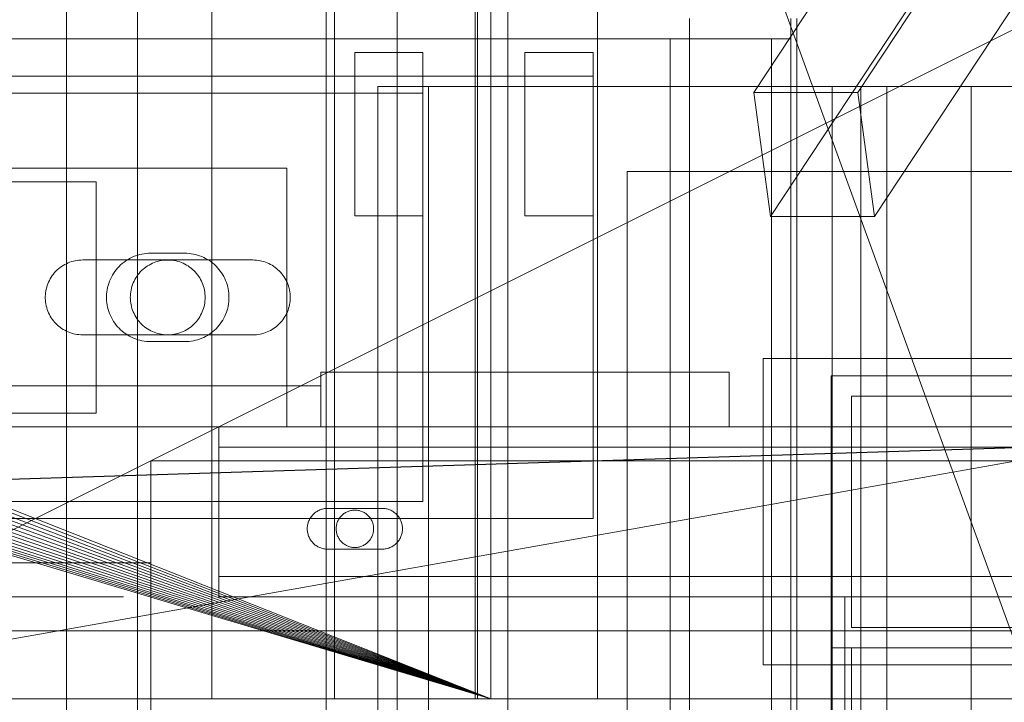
# Model space of a CAD drawing. Header units: millimetres. Extents: x -4738 to 65662, y -68080 to 6847.
# Tile 649 of 656: x 24281 to 24426, y -17791 to -17690. Entities that reach past the tile are written whole.
import ezdxf

# ---------------------------------------------------------------- set-up
doc = ezdxf.new("R2010")
doc.units = ezdxf.units.MM
for name, color, linetype, lineweight in [('COTAS_P', 1, 'Continuous', 0), ('superior_briquetadora', 7, 'Continuous', 0), ('superior_C02', 7, 'Continuous', 0), ('superior_C05', 7, 'Continuous', 0)]:
    doc.layers.add(name, color=color, linetype=linetype, lineweight=lineweight)
doc.dimstyles.new('R19_100', dxfattribs={"dimtxt": 250, "dimasz": 150, "dimexe": 150, "dimexo": 80, "dimgap": 100, "dimtad": 1, "dimtih": 1, "dimtoh": 1, "dimdsep": 46, "dimcen": 0.09, "dimadec": 0, "dimazin": 0, "dimtfac": 1, "dimtdec": 4, "dimtofl": 0, "dimtmove": 0, "dimatfit": 3, "dimfxl": 1, "dimtolj": 1, "dimtzin": 0, "dimarcsym": 0})

# ---------------------------------------------------------------- blocks, each defined once
blk = doc.blocks.new('DIM_R31_33')
at = {"layer": 'COTAS_P'}
for p, q in [((24250.07, -17080), (24400.07, -17035)), ((26750.07, -17080), (26600.07, -17035)), ((24250.07, -17980), (24250.07, -17080)), ((24250.07, -17080), (26750.07, -17080)), ((24250.07, -17080), (24400.07, -17125)), ((26750.07, -17080), (26600.07, -17125)), ((26750.07, -17980), (26750.07, -17080))]:
    blk.add_line(p, q, dxfattribs=at)
blk.add_text('2500 P', height=250, dxfattribs=at).set_placement((25500.07, -16980))

msp = doc.modelspace()

# ---------------------------------------------------------------- linework, layer by layer
at = {"layer": 'superior_briquetadora'}
for p, q in [((24352.567, -17250), (24352.567, -17800)), ((24309.067, -17790), (24309.067, -17548)), ((24327.067, -17790), (24327.067, -17548)), ((24347.729, -17790), (24347.729, -17548)), ((24348.067, -17548), (24348.067, -17790)), ((24365.729, -17790), (24365.729, -17548)), ((25470.067, -17570), (24230.067, -17790)), ((24230.067, -17790), (24670.067, -17570)), ((24350.067, -17790), (24350.067, -17570)), ((24350.067, -17570), (24430.067, -17790)), ((24072.067, -17680), (24350.067, -17790)), ((24350.067, -17790), (24071.962, -17682.156)), ((24350.067, -17790), (24071.645, -17684.292)), ((24350.067, -17790), (24071.12, -17686.386)), ((24350.067, -17790), (24070.393, -17688.419)), ((24350.067, -17790), (24069.47, -17690.371)), ((24350.067, -17790), (24068.36, -17692.223)), ((24350.067, -17790), (24067.074, -17693.957)), ((24065.624, -17695.556), (24350.067, -17790)), ((24064.024, -17697.006), (24350.067, -17790)), ((24062.29, -17698.292), (24350.067, -17790)), ((24060.438, -17699.402), (24350.067, -17790)), ((24056.454, -17701.053), (24350.067, -17790)), ((24058.487, -17700.325), (24350.067, -17790)), ((24054.359, -17701.577), (24350.067, -17790)), ((24350.067, -17790), (23870.067, -17790)), ((25830.067, -17790), (23870.067, -17790)), ((23954.067, -17790), (25456.734, -17790)), ((24350.067, -17790), (24150.067, -17790)), ((24230.067, -17790), (24670.067, -17790)), ((24230.067, -17790), (25470.067, -17790)), ((24350.067, -17790), (24230.067, -17790)), ((24230.067, -17790), (25456.734, -17790)), ((24309.959, -17790), (24309.067, -17790)), ((24312.456, -17790), (24309.959, -17790)), ((24316.065, -17790), (24312.456, -17790)), ((24320.07, -17790), (24316.065, -17790)), ((24323.679, -17790), (24320.07, -17790)), ((24326.176, -17790), (24323.679, -17790)), ((24327.067, -17790), (24326.176, -17790)), ((24348.621, -17790), (24347.729, -17790)), ((24349.804, -17790), (24348.067, -17790)), ((24351.118, -17790), (24348.621, -17790)), ((24354.955, -17790), (24349.804, -17790)), ((24350.067, -17790), (24629.579, -17790)), ((24628.488, -17790), (24350.067, -17790)), ((24350.067, -17790), (24670.067, -17790)), ((24634.558, -17790), (24350.067, -17790)), ((24430.067, -17790), (24350.067, -17790)), ((24632.629, -17790), (24350.067, -17790)), ((24630.964, -17790), (24350.067, -17790)), ((24354.727, -17790), (24351.118, -17790)), ((24358.732, -17790), (24354.727, -17790)), ((24363.345, -17790), (24354.955, -17790)), ((24362.341, -17790), (24358.732, -17790)), ((24364.838, -17790), (24362.341, -17790)), ((24374.689, -17790), (24363.345, -17790)), ((24365.729, -17790), (24364.838, -17790)), ((24388.599, -17790), (24374.689, -17790)), ((24404.602, -17790), (24388.599, -17790)), ((24422.154, -17790), (24404.602, -17790)), ((24440.656, -17790), (24422.154, -17790))]:
    msp.add_line(p, q, dxfattribs=at)
at = {"layer": 'superior_C02'}
for p, q in [((24287.683, -17550), (24287.683, -18450)), ((24298.114, -18450), (24298.114, -17550)), ((24325.865, -18450), (24325.865, -17550)), ((24336.296, -17550), (24336.296, -18450)), ((24481.114, -17560.886), (24388.718, -17700.886)), ((24403.991, -17700.886), (24496.387, -17560.886)), ((24483.568, -17579.114), (24391.172, -17719.114)), ((24498.841, -17579.114), (24406.445, -17719.114)), ((24379.243, -17693), (24379.243, -17690)), ((24394.146, -18310), (24394.146, -17690)), ((24394.146, -17690), (24394.146, -17693)), ((24395.04, -17690), (24395.04, -18310)), ((23959.241, -17693), (24379.243, -17693)), ((24394.146, -17693), (23974.144, -17693)), ((24379.243, -17693), (24376.38, -17693)), ((24376.38, -17693), (24376.38, -18307)), ((24391.282, -17693), (24376.38, -17693)), ((24394.146, -17693), (24379.243, -17693)), ((24379.243, -18307), (24379.243, -17693)), ((24391.282, -18307), (24391.282, -17693)), ((24391.282, -17693), (24394.146, -17693)), ((24394.146, -17693), (24394.146, -18307)), ((24868.001, -17700), (24333.453, -17700)), ((24333.453, -17700), (24333.453, -18300)), ((24340.905, -17700), (24333.453, -17700)), ((24340.905, -18300), (24340.905, -17700)), ((24340.905, -17700), (24875.452, -17700)), ((24408.249, -17700), (24400.218, -17700)), ((24400.218, -17700), (24404.443, -17700)), ((24400.218, -17700), (24400.218, -18300)), ((24404.443, -17700), (24420.637, -17700)), ((24404.443, -17700), (24404.443, -18300)), ((24427.989, -17700), (24408.249, -17700)), ((24408.249, -17700), (24408.249, -18300)), ((24420.637, -17700), (24447.696, -17700)), ((24420.637, -17700), (24420.637, -18300)), ((24403.991, -17700.886), (24388.718, -17700.886)), ((24388.718, -17700.886), (24391.172, -17719.114)), ((24406.445, -17719.114), (24403.991, -17700.886)), ((24391.172, -17719.114), (24406.445, -17719.114)), ((15575.415, -17750), (24634.01, -17750)), ((24635.508, -17750), (15576.913, -17750)), ((23830.921, -17771.702), (24524.933, -17750)), ((24526.711, -17750), (23832.7, -17771.702))]:
    msp.add_line(p, q, dxfattribs=at)
at = {"layer": 'superior_C05'}
for p, q in [((24330.067, -17719), (24330.067, -17695)), ((24330.067, -17695), (24340.067, -17695)), ((24340.067, -17719), (24340.067, -17695)), ((24355.067, -17719), (24355.067, -17695)), ((24355.067, -17695), (24365.067, -17695)), ((24365.067, -17719), (24365.067, -17695)), ((24135.067, -17698.5), (24365.067, -17698.5)), ((24365.067, -17763.5), (24365.067, -17698.5)), ((24160.067, -17701), (24340.067, -17701)), ((24340.067, -17761), (24340.067, -17701)), ((24340.067, -17701.017), (24340.067, -17701.002)), ((24340.067, -17701.047), (24340.067, -17701.017)), ((24340.067, -17701.091), (24340.067, -17701.047)), ((24340.067, -17701.15), (24340.067, -17701.091)), ((24340.067, -17701.224), (24340.067, -17701.15)), ((24340.067, -17701.312), (24340.067, -17701.224)), ((24340.067, -17701.415), (24340.067, -17701.312)), ((24340.067, -17701.531), (24340.067, -17701.415)), ((24340.067, -17701.661), (24340.067, -17701.531)), ((24340.067, -17701.804), (24340.067, -17701.661)), ((24340.067, -17701.96), (24340.067, -17701.804)), ((24340.067, -17702.128), (24340.067, -17701.96)), ((24340.067, -17702.309), (24340.067, -17702.128)), ((24340.067, -17702.501), (24340.067, -17702.309)), ((24340.067, -17702.705), (24340.067, -17702.501)), ((24340.067, -17702.919), (24340.067, -17702.705)), ((24355.067, -17701.914), (24355.067, -17701.902)), ((24355.067, -17701.914), (24355.067, -17701.94)), ((24355.067, -17701.94), (24355.067, -17701.977)), ((24355.067, -17701.977), (24355.067, -17702.028)), ((24355.067, -17702.091), (24355.067, -17702.028)), ((24355.067, -17702.166), (24355.067, -17702.091)), ((24355.067, -17702.253), (24355.067, -17702.166)), ((24355.067, -17702.351), (24355.067, -17702.253)), ((24355.067, -17702.462), (24355.067, -17702.351)), ((24355.067, -17702.583), (24355.067, -17702.462)), ((24355.067, -17702.716), (24355.067, -17702.583)), ((24355.067, -17702.859), (24355.067, -17702.716)), ((24355.067, -17703.013), (24355.067, -17702.859)), ((24365.067, -17701.914), (24365.067, -17701.902)), ((24365.067, -17701.94), (24365.067, -17701.914)), ((24365.067, -17701.977), (24365.067, -17701.94)), ((24365.067, -17702.028), (24365.067, -17701.977)), ((24365.067, -17702.091), (24365.067, -17702.028)), ((24365.067, -17702.166), (24365.067, -17702.091)), ((24365.067, -17702.253), (24365.067, -17702.166)), ((24365.067, -17702.351), (24365.067, -17702.253)), ((24365.067, -17702.462), (24365.067, -17702.351)), ((24365.067, -17702.583), (24365.067, -17702.462)), ((24365.067, -17702.716), (24365.067, -17702.583)), ((24365.067, -17702.859), (24365.067, -17702.716)), ((24365.067, -17703.013), (24365.067, -17702.859)), ((24340.067, -17703.143), (24340.067, -17702.919)), ((24340.067, -17703.377), (24340.067, -17703.143)), ((24340.067, -17703.62), (24340.067, -17703.377)), ((24340.067, -17703.871), (24340.067, -17703.62)), ((24340.067, -17704.13), (24340.067, -17703.871)), ((24340.067, -17704.397), (24340.067, -17704.13)), ((24355.067, -17703.176), (24355.067, -17703.013)), ((24355.067, -17703.349), (24355.067, -17703.176)), ((24355.067, -17703.531), (24355.067, -17703.349)), ((24355.067, -17703.722), (24355.067, -17703.531)), ((24355.067, -17703.921), (24355.067, -17703.722)), ((24355.067, -17704.127), (24355.067, -17703.921)), ((24355.067, -17704.341), (24355.067, -17704.127)), ((24355.067, -17704.561), (24355.067, -17704.341)), ((24365.067, -17703.176), (24365.067, -17703.013)), ((24365.067, -17703.349), (24365.067, -17703.176)), ((24365.067, -17703.531), (24365.067, -17703.349)), ((24365.067, -17703.722), (24365.067, -17703.531)), ((24365.067, -17703.921), (24365.067, -17703.722)), ((24365.067, -17704.127), (24365.067, -17703.921)), ((24365.067, -17704.341), (24365.067, -17704.127)), ((24365.067, -17704.561), (24365.067, -17704.341)), ((24340.067, -17704.669), (24340.067, -17704.397)), ((24340.067, -17704.948), (24340.067, -17704.669)), ((24340.067, -17705.231), (24340.067, -17704.948)), ((24340.067, -17705.519), (24340.067, -17705.231)), ((24340.067, -17705.811), (24340.067, -17705.519)), ((24355.067, -17704.787), (24355.067, -17704.561)), ((24355.067, -17705.019), (24355.067, -17704.787)), ((24355.067, -17705.256), (24355.067, -17705.019)), ((24355.067, -17705.497), (24355.067, -17705.256)), ((24355.067, -17705.742), (24355.067, -17705.497)), ((24355.067, -17705.989), (24355.067, -17705.742)), ((24365.067, -17704.787), (24365.067, -17704.561)), ((24365.067, -17705.019), (24365.067, -17704.787)), ((24365.067, -17705.256), (24365.067, -17705.019)), ((24365.067, -17705.497), (24365.067, -17705.256)), ((24365.067, -17705.742), (24365.067, -17705.497)), ((24365.067, -17705.989), (24365.067, -17705.742)), ((24340.067, -17706.106), (24340.067, -17705.811)), ((24340.067, -17706.403), (24340.067, -17706.106)), ((24340.067, -17706.701), (24340.067, -17706.403)), ((24340.067, -17707), (24340.067, -17706.701)), ((24340.067, -17707), (24340.067, -17707.299)), ((24355.067, -17706.24), (24355.067, -17705.989)), ((24355.067, -17706.492), (24355.067, -17706.24)), ((24355.067, -17706.746), (24355.067, -17706.492)), ((24355.067, -17707), (24355.067, -17706.746)), ((24355.067, -17707.254), (24355.067, -17707)), ((24355.067, -17707.508), (24355.067, -17707.254)), ((24365.067, -17706.24), (24365.067, -17705.989)), ((24365.067, -17706.492), (24365.067, -17706.24)), ((24365.067, -17706.746), (24365.067, -17706.492)), ((24365.067, -17707), (24365.067, -17706.746)), ((24365.067, -17707), (24365.067, -17707.254)), ((24365.067, -17707.254), (24365.067, -17707.508)), ((24340.067, -17707.299), (24340.067, -17707.597)), ((24340.067, -17707.597), (24340.067, -17707.894)), ((24340.067, -17707.894), (24340.067, -17708.189)), ((24340.067, -17708.189), (24340.067, -17708.481)), ((24340.067, -17708.481), (24340.067, -17708.769)), ((24355.067, -17707.76), (24355.067, -17707.508)), ((24355.067, -17708.011), (24355.067, -17707.76)), ((24355.067, -17708.258), (24355.067, -17708.011)), ((24355.067, -17708.503), (24355.067, -17708.258)), ((24355.067, -17708.744), (24355.067, -17708.503)), ((24365.067, -17707.508), (24365.067, -17707.76)), ((24365.067, -17707.76), (24365.067, -17708.011)), ((24365.067, -17708.011), (24365.067, -17708.258)), ((24365.067, -17708.258), (24365.067, -17708.503)), ((24365.067, -17708.503), (24365.067, -17708.744)), ((24340.067, -17708.769), (24340.067, -17709.052)), ((24340.067, -17709.052), (24340.067, -17709.331)), ((24340.067, -17709.331), (24340.067, -17709.603)), ((24340.067, -17709.603), (24340.067, -17709.87)), ((24340.067, -17709.87), (24340.067, -17710.129)), ((24340.067, -17710.129), (24340.067, -17710.38)), ((24355.067, -17708.981), (24355.067, -17708.744)), ((24355.067, -17709.213), (24355.067, -17708.981)), ((24355.067, -17709.439), (24355.067, -17709.213)), ((24355.067, -17709.659), (24355.067, -17709.439)), ((24355.067, -17709.873), (24355.067, -17709.659)), ((24355.067, -17710.079), (24355.067, -17709.873)), ((24355.067, -17710.278), (24355.067, -17710.079)), ((24365.067, -17708.744), (24365.067, -17708.981)), ((24365.067, -17708.981), (24365.067, -17709.213)), ((24365.067, -17709.213), (24365.067, -17709.439)), ((24365.067, -17709.439), (24365.067, -17709.659)), ((24365.067, -17709.659), (24365.067, -17709.873)), ((24365.067, -17709.873), (24365.067, -17710.079)), ((24365.067, -17710.079), (24365.067, -17710.278)), ((24340.067, -17710.38), (24340.067, -17710.623)), ((24340.067, -17710.623), (24340.067, -17710.857)), ((24340.067, -17710.857), (24340.067, -17711.081)), ((24340.067, -17711.081), (24340.067, -17711.295)), ((24340.067, -17711.295), (24340.067, -17711.499)), ((24340.067, -17711.499), (24340.067, -17711.691)), ((24355.067, -17710.469), (24355.067, -17710.278)), ((24355.067, -17710.651), (24355.067, -17710.469)), ((24355.067, -17710.824), (24355.067, -17710.651)), ((24355.067, -17710.987), (24355.067, -17710.824)), ((24355.067, -17711.141), (24355.067, -17710.987)), ((24355.067, -17711.284), (24355.067, -17711.141)), ((24355.067, -17711.417), (24355.067, -17711.284)), ((24355.067, -17711.538), (24355.067, -17711.417)), ((24355.067, -17711.538), (24355.067, -17711.649)), ((24365.067, -17710.278), (24365.067, -17710.469)), ((24365.067, -17710.469), (24365.067, -17710.651)), ((24365.067, -17710.651), (24365.067, -17710.824)), ((24365.067, -17710.824), (24365.067, -17710.987)), ((24365.067, -17710.987), (24365.067, -17711.141)), ((24365.067, -17711.141), (24365.067, -17711.284)), ((24365.067, -17711.284), (24365.067, -17711.417)), ((24365.067, -17711.417), (24365.067, -17711.538)), ((24365.067, -17711.538), (24365.067, -17711.649)), ((24180.067, -17712), (24320.067, -17712)), ((24320.067, -17750), (24320.067, -17712)), ((24340.067, -17711.691), (24340.067, -17711.872)), ((24340.067, -17711.872), (24340.067, -17712.04)), ((24340.067, -17712.04), (24340.067, -17712.196)), ((24340.067, -17712.196), (24340.067, -17712.339)), ((24340.067, -17712.339), (24340.067, -17712.469)), ((24340.067, -17712.469), (24340.067, -17712.585)), ((24340.067, -17712.585), (24340.067, -17712.688)), ((24340.067, -17712.688), (24340.067, -17712.776)), ((24340.067, -17712.776), (24340.067, -17712.85)), ((24340.067, -17712.85), (24340.067, -17712.909)), ((24340.067, -17712.909), (24340.067, -17712.953)), ((24340.067, -17712.953), (24340.067, -17712.983)), ((24340.067, -17712.983), (24340.067, -17712.998)), ((24355.067, -17711.649), (24355.067, -17711.747)), ((24355.067, -17711.747), (24355.067, -17711.834)), ((24355.067, -17711.834), (24355.067, -17711.909)), ((24355.067, -17711.909), (24355.067, -17711.972)), ((24355.067, -17711.972), (24355.067, -17712.023)), ((24355.067, -17712.023), (24355.067, -17712.06)), ((24355.067, -17712.06), (24355.067, -17712.086)), ((24355.067, -17712.086), (24355.067, -17712.098)), ((24365.067, -17711.649), (24365.067, -17711.747)), ((24365.067, -17711.747), (24365.067, -17711.834)), ((24365.067, -17711.834), (24365.067, -17711.909)), ((24365.067, -17711.909), (24365.067, -17711.972)), ((24365.067, -17711.972), (24365.067, -17712.023)), ((24365.067, -17712.023), (24365.067, -17712.06)), ((24365.067, -17712.06), (24365.067, -17712.086)), ((24365.067, -17712.086), (24365.067, -17712.098)), ((24370.067, -17812.5), (24370.067, -17712.5)), ((24370.067, -17712.5), (24470.067, -17712.5)), ((24271.971, -17714), (24292.067, -17714)), ((24292.067, -17714), (24280.067, -17714)), ((24292.067, -17714), (24292.067, -17748)), ((24330.067, -17719), (24340.067, -17719)), ((24355.067, -17719), (24365.067, -17719)), ((24299.099, -17724.573), (24298.78, -17724.629)), ((24299.42, -17724.532), (24299.099, -17724.573)), ((24299.743, -17724.508), (24299.42, -17724.532)), ((24300.067, -17724.5), (24299.743, -17724.508)), ((24300.067, -17724.5), (24305.067, -17724.5)), ((24305.067, -17724.5), (24305.386, -17724.508)), ((24305.705, -17724.531), (24305.386, -17724.508)), ((24306.021, -17724.57), (24305.705, -17724.531)), ((24306.336, -17724.625), (24306.021, -17724.57)), ((24287.681, -17726.045), (24287.437, -17726.17)), ((24287.931, -17725.932), (24287.681, -17726.045)), ((24288.186, -17725.832), (24287.931, -17725.932)), ((24288.446, -17725.744), (24288.186, -17725.832)), ((24288.71, -17725.67), (24288.446, -17725.744)), ((24288.978, -17725.609), (24288.71, -17725.67)), ((24289.248, -17725.561), (24288.978, -17725.609)), ((24289.52, -17725.527), (24289.248, -17725.561)), ((24289.793, -17725.507), (24289.52, -17725.527)), ((24290.067, -17725.5), (24289.793, -17725.507)), ((24290.067, -17725.5), (24315.067, -17725.5)), ((24295.889, -17726.021), (24295.646, -17726.235)), ((24296.143, -17725.819), (24295.889, -17726.021)), ((24296.406, -17725.629), (24296.143, -17725.819)), ((24296.678, -17725.454), (24296.406, -17725.629)), ((24296.959, -17725.292), (24296.678, -17725.454)), ((24297.247, -17725.144), (24296.959, -17725.292)), ((24297.543, -17725.01), (24297.247, -17725.144)), ((24297.844, -17724.892), (24297.543, -17725.01)), ((24298.152, -17724.789), (24297.844, -17724.892)), ((24298.464, -17724.701), (24298.152, -17724.789)), ((24298.78, -17724.629), (24298.464, -17724.701)), ((24300.305, -17725.987), (24300.058, -17726.106)), ((24300.558, -17725.88), (24300.305, -17725.987)), ((24300.816, -17725.786), (24300.558, -17725.88)), ((24301.078, -17725.706), (24300.816, -17725.786)), ((24301.344, -17725.638), (24301.078, -17725.706)), ((24301.612, -17725.584), (24301.344, -17725.638)), ((24301.884, -17725.543), (24301.612, -17725.584)), ((24302.156, -17725.515), (24301.884, -17725.543)), ((24302.43, -17725.502), (24302.156, -17725.515)), ((24302.705, -17725.502), (24302.43, -17725.502)), ((24302.979, -17725.515), (24302.705, -17725.502)), ((24303.251, -17725.543), (24302.979, -17725.515)), ((24303.523, -17725.584), (24303.251, -17725.543)), ((24303.791, -17725.638), (24303.523, -17725.584)), ((24304.057, -17725.706), (24303.791, -17725.638)), ((24304.319, -17725.786), (24304.057, -17725.706)), ((24304.577, -17725.88), (24304.319, -17725.786)), ((24304.83, -17725.987), (24304.577, -17725.88)), ((24305.077, -17726.106), (24304.83, -17725.987)), ((24306.647, -17724.695), (24306.336, -17724.625)), ((24306.954, -17724.78), (24306.647, -17724.695)), ((24307.257, -17724.88), (24306.954, -17724.78)), ((24307.555, -17724.995), (24307.257, -17724.88)), ((24307.847, -17725.124), (24307.555, -17724.995)), ((24308.132, -17725.268), (24307.847, -17725.124)), ((24308.409, -17725.425), (24308.132, -17725.268)), ((24308.679, -17725.595), (24308.409, -17725.425)), ((24308.94, -17725.779), (24308.679, -17725.595)), ((24309.191, -17725.975), (24308.94, -17725.779)), ((24309.433, -17726.184), (24309.191, -17725.975)), ((24315.067, -17725.5), (24315.337, -17725.507)), ((24315.607, -17725.526), (24315.337, -17725.507)), ((24315.875, -17725.56), (24315.607, -17725.526)), ((24316.14, -17725.606), (24315.875, -17725.56)), ((24316.404, -17725.665), (24316.14, -17725.606)), ((24316.664, -17725.737), (24316.404, -17725.665)), ((24316.92, -17725.822), (24316.664, -17725.737)), ((24317.172, -17725.919), (24316.92, -17725.822)), ((24317.419, -17726.028), (24317.172, -17725.919)), ((24317.66, -17726.149), (24317.419, -17726.028)), ((24285.944, -17727.361), (24285.767, -17727.571)), ((24286.13, -17727.16), (24285.944, -17727.361)), ((24286.327, -17726.968), (24286.13, -17727.16)), ((24286.532, -17726.787), (24286.327, -17726.968)), ((24286.747, -17726.616), (24286.532, -17726.787)), ((24286.969, -17726.456), (24286.747, -17726.616)), ((24287.2, -17726.307), (24286.969, -17726.456)), ((24287.437, -17726.17), (24287.2, -17726.307)), ((24294.607, -17727.473), (24294.438, -17727.75)), ((24294.79, -17727.206), (24294.607, -17727.473)), ((24294.986, -17726.947), (24294.79, -17727.206)), ((24295.194, -17726.699), (24294.986, -17726.947)), ((24295.414, -17726.461), (24295.194, -17726.699)), ((24295.646, -17726.235), (24295.414, -17726.461)), ((24298.354, -17727.465), (24298.183, -17727.679)), ((24298.536, -17727.259), (24298.354, -17727.465)), ((24298.727, -17727.063), (24298.536, -17727.259)), ((24298.928, -17726.876), (24298.727, -17727.063)), ((24299.138, -17726.7), (24298.928, -17726.876)), ((24299.357, -17726.534), (24299.138, -17726.7)), ((24299.583, -17726.38), (24299.357, -17726.534)), ((24299.817, -17726.237), (24299.583, -17726.38)), ((24300.058, -17726.106), (24299.817, -17726.237)), ((24305.317, -17726.237), (24305.077, -17726.106)), ((24305.551, -17726.38), (24305.317, -17726.237)), ((24305.778, -17726.534), (24305.551, -17726.38)), ((24305.997, -17726.7), (24305.778, -17726.534)), ((24306.207, -17726.876), (24305.997, -17726.7)), ((24306.408, -17727.063), (24306.207, -17726.876)), ((24306.599, -17727.259), (24306.408, -17727.063)), ((24306.781, -17727.465), (24306.599, -17727.259)), ((24306.952, -17727.679), (24306.781, -17727.465)), ((24309.664, -17726.404), (24309.433, -17726.184)), ((24309.884, -17726.635), (24309.664, -17726.404)), ((24310.092, -17726.876), (24309.884, -17726.635)), ((24310.288, -17727.128), (24310.092, -17726.876)), ((24310.472, -17727.389), (24310.288, -17727.128)), ((24310.643, -17727.658), (24310.472, -17727.389)), ((24317.895, -17726.282), (24317.66, -17726.149)), ((24318.123, -17726.427), (24317.895, -17726.282)), ((24318.344, -17726.582), (24318.123, -17726.427)), ((24318.557, -17726.748), (24318.344, -17726.582)), ((24318.761, -17726.925), (24318.557, -17726.748)), ((24318.957, -17727.111), (24318.761, -17726.925)), ((24319.143, -17727.306), (24318.957, -17727.111)), ((24319.319, -17727.511), (24319.143, -17727.306)), ((24319.485, -17727.724), (24319.319, -17727.511)), ((24285.054, -17728.738), (24284.948, -17728.991)), ((24285.173, -17728.491), (24285.054, -17728.738)), ((24285.304, -17728.25), (24285.173, -17728.491)), ((24285.447, -17728.016), (24285.304, -17728.25)), ((24285.602, -17727.789), (24285.447, -17728.016)), ((24285.767, -17727.571), (24285.602, -17727.789)), ((24293.906, -17728.93), (24293.81, -17729.24)), ((24294.017, -17728.625), (24293.906, -17728.93)), ((24294.143, -17728.327), (24294.017, -17728.625)), ((24294.283, -17728.035), (24294.143, -17728.327)), ((24294.438, -17727.75), (24294.283, -17728.035)), ((24297.499, -17728.864), (24297.399, -17729.119)), ((24297.612, -17728.614), (24297.499, -17728.864)), ((24297.737, -17728.37), (24297.612, -17728.614)), ((24297.874, -17728.132), (24297.737, -17728.37)), ((24298.023, -17727.902), (24297.874, -17728.132)), ((24298.183, -17727.679), (24298.023, -17727.902)), ((24307.112, -17727.902), (24306.952, -17727.679)), ((24307.261, -17728.132), (24307.112, -17727.902)), ((24307.398, -17728.37), (24307.261, -17728.132)), ((24307.523, -17728.614), (24307.398, -17728.37)), ((24307.636, -17728.864), (24307.523, -17728.614)), ((24307.736, -17729.119), (24307.636, -17728.864)), ((24310.8, -17727.936), (24310.643, -17727.658)), ((24310.943, -17728.221), (24310.8, -17727.936)), ((24311.073, -17728.513), (24310.943, -17728.221)), ((24311.188, -17728.81), (24311.073, -17728.513)), ((24311.288, -17729.113), (24311.188, -17728.81)), ((24319.641, -17727.944), (24319.485, -17727.724)), ((24319.785, -17728.172), (24319.641, -17727.944)), ((24319.918, -17728.407), (24319.785, -17728.172)), ((24320.039, -17728.648), (24319.918, -17728.407)), ((24320.149, -17728.895), (24320.039, -17728.648)), ((24320.246, -17729.147), (24320.149, -17728.895)), ((24284.61, -17730.316), (24284.583, -17730.589)), ((24284.651, -17730.045), (24284.61, -17730.316)), ((24284.705, -17729.776), (24284.651, -17730.045)), ((24284.773, -17729.51), (24284.705, -17729.776)), ((24284.854, -17729.248), (24284.773, -17729.51)), ((24284.948, -17728.991), (24284.854, -17729.248)), ((24293.618, -17730.192), (24293.586, -17730.514)), ((24293.666, -17729.871), (24293.618, -17730.192)), ((24293.73, -17729.554), (24293.666, -17729.871)), ((24293.81, -17729.24), (24293.73, -17729.554)), ((24297.129, -17730.18), (24297.095, -17730.452)), ((24297.177, -17729.91), (24297.129, -17730.18)), ((24297.238, -17729.643), (24297.177, -17729.91)), ((24297.312, -17729.379), (24297.238, -17729.643)), ((24297.399, -17729.119), (24297.312, -17729.379)), ((24307.823, -17729.379), (24307.736, -17729.119)), ((24307.897, -17729.643), (24307.823, -17729.379)), ((24307.958, -17729.91), (24307.897, -17729.643)), ((24308.006, -17730.18), (24307.958, -17729.91)), ((24308.04, -17730.452), (24308.006, -17730.18)), ((24311.373, -17729.421), (24311.288, -17729.113)), ((24311.443, -17729.732), (24311.373, -17729.421)), ((24311.497, -17730.046), (24311.443, -17729.732)), ((24311.536, -17730.363), (24311.497, -17730.046)), ((24311.56, -17730.681), (24311.536, -17730.363)), ((24320.331, -17729.403), (24320.246, -17729.147)), ((24320.403, -17729.664), (24320.331, -17729.403)), ((24320.462, -17729.927), (24320.403, -17729.664)), ((24320.508, -17730.193), (24320.462, -17729.927)), ((24320.541, -17730.461), (24320.508, -17730.193)), ((24284.583, -17730.589), (24284.569, -17730.863)), ((24284.569, -17730.863), (24284.569, -17731.137)), ((24284.569, -17731.137), (24284.583, -17731.411)), ((24284.583, -17731.411), (24284.61, -17731.684)), ((24284.61, -17731.684), (24284.651, -17731.955)), ((24293.586, -17730.514), (24293.57, -17730.838)), ((24293.57, -17730.838), (24293.57, -17731.162)), ((24293.57, -17731.162), (24293.586, -17731.486)), ((24293.586, -17731.486), (24293.618, -17731.808)), ((24293.618, -17731.808), (24293.666, -17732.129)), ((24297.074, -17730.726), (24297.067, -17731)), ((24297.067, -17731), (24297.074, -17731.274)), ((24297.095, -17730.452), (24297.074, -17730.726)), ((24297.074, -17731.274), (24297.095, -17731.548)), ((24297.095, -17731.548), (24297.129, -17731.82)), ((24297.129, -17731.82), (24297.177, -17732.09)), ((24307.958, -17732.09), (24308.006, -17731.82)), ((24308.006, -17731.82), (24308.04, -17731.548)), ((24308.061, -17730.726), (24308.04, -17730.452)), ((24308.04, -17731.548), (24308.061, -17731.274)), ((24308.067, -17731), (24308.061, -17730.726)), ((24308.067, -17731), (24308.061, -17731.274)), ((24311.497, -17731.954), (24311.536, -17731.637)), ((24311.536, -17731.637), (24311.56, -17731.319)), ((24311.567, -17731), (24311.56, -17730.681)), ((24311.56, -17731.319), (24311.567, -17731)), ((24320.462, -17732.073), (24320.508, -17731.807)), ((24320.508, -17731.807), (24320.541, -17731.539)), ((24320.561, -17730.73), (24320.541, -17730.461)), ((24320.541, -17731.539), (24320.561, -17731.27)), ((24320.567, -17731), (24320.561, -17730.73)), ((24320.561, -17731.27), (24320.567, -17731)), ((24284.651, -17731.955), (24284.705, -17732.224)), ((24284.705, -17732.224), (24284.773, -17732.49)), ((24284.773, -17732.49), (24284.854, -17732.752)), ((24284.854, -17732.752), (24284.948, -17733.009)), ((24284.948, -17733.009), (24285.054, -17733.262)), ((24285.054, -17733.262), (24285.173, -17733.509)), ((24293.666, -17732.129), (24293.73, -17732.446)), ((24293.73, -17732.446), (24293.81, -17732.76)), ((24293.81, -17732.76), (24293.906, -17733.07)), ((24293.906, -17733.07), (24294.017, -17733.375)), ((24297.177, -17732.09), (24297.238, -17732.357)), ((24297.238, -17732.357), (24297.312, -17732.621)), ((24297.312, -17732.621), (24297.399, -17732.881)), ((24297.399, -17732.881), (24297.499, -17733.136)), ((24297.499, -17733.136), (24297.612, -17733.386)), ((24307.523, -17733.386), (24307.636, -17733.136)), ((24307.636, -17733.136), (24307.736, -17732.881)), ((24307.736, -17732.881), (24307.823, -17732.621)), ((24307.823, -17732.621), (24307.897, -17732.357)), ((24307.897, -17732.357), (24307.958, -17732.09)), ((24311.073, -17733.487), (24311.188, -17733.19)), ((24311.188, -17733.19), (24311.288, -17732.887)), ((24311.288, -17732.887), (24311.373, -17732.579)), ((24311.373, -17732.579), (24311.443, -17732.268)), ((24311.443, -17732.268), (24311.497, -17731.954)), ((24320.039, -17733.352), (24320.149, -17733.105)), ((24320.149, -17733.105), (24320.246, -17732.853)), ((24320.246, -17732.853), (24320.331, -17732.597)), ((24320.331, -17732.597), (24320.403, -17732.336)), ((24320.403, -17732.336), (24320.462, -17732.073)), ((24285.173, -17733.509), (24285.304, -17733.75)), ((24285.304, -17733.75), (24285.447, -17733.984)), ((24285.447, -17733.984), (24285.602, -17734.211)), ((24285.602, -17734.211), (24285.767, -17734.429)), ((24285.767, -17734.429), (24285.944, -17734.639)), ((24285.944, -17734.639), (24286.13, -17734.84)), ((24294.017, -17733.375), (24294.143, -17733.673)), ((24294.143, -17733.673), (24294.283, -17733.965)), ((24294.283, -17733.965), (24294.438, -17734.25)), ((24294.438, -17734.25), (24294.607, -17734.527)), ((24294.607, -17734.527), (24294.79, -17734.794)), ((24297.612, -17733.386), (24297.737, -17733.63)), ((24297.737, -17733.63), (24297.874, -17733.868)), ((24297.874, -17733.868), (24298.023, -17734.098)), ((24298.023, -17734.098), (24298.183, -17734.321)), ((24298.183, -17734.321), (24298.354, -17734.535)), ((24298.354, -17734.535), (24298.536, -17734.741)), ((24298.536, -17734.741), (24298.727, -17734.937)), ((24306.408, -17734.937), (24306.599, -17734.741)), ((24306.599, -17734.741), (24306.781, -17734.535)), ((24306.781, -17734.535), (24306.952, -17734.321)), ((24306.952, -17734.321), (24307.112, -17734.098)), ((24307.112, -17734.098), (24307.261, -17733.868)), ((24307.261, -17733.868), (24307.398, -17733.63)), ((24307.398, -17733.63), (24307.523, -17733.386)), ((24310.288, -17734.872), (24310.472, -17734.611)), ((24310.472, -17734.611), (24310.643, -17734.342)), ((24310.643, -17734.342), (24310.8, -17734.064)), ((24310.8, -17734.064), (24310.943, -17733.779)), ((24310.943, -17733.779), (24311.073, -17733.487)), ((24318.957, -17734.889), (24319.143, -17734.694)), ((24319.143, -17734.694), (24319.319, -17734.489)), ((24319.319, -17734.489), (24319.485, -17734.276)), ((24319.485, -17734.276), (24319.641, -17734.056)), ((24319.641, -17734.056), (24319.785, -17733.828)), ((24319.785, -17733.828), (24319.918, -17733.593)), ((24319.918, -17733.593), (24320.039, -17733.352)), ((24286.13, -17734.84), (24286.327, -17735.032)), ((24286.327, -17735.032), (24286.532, -17735.213)), ((24286.532, -17735.213), (24286.747, -17735.384)), ((24286.747, -17735.384), (24286.969, -17735.544)), ((24286.969, -17735.544), (24287.2, -17735.693)), ((24287.2, -17735.693), (24287.437, -17735.83)), ((24287.437, -17735.83), (24287.681, -17735.955)), ((24287.681, -17735.955), (24287.931, -17736.068)), ((24287.931, -17736.068), (24288.186, -17736.168)), ((24288.186, -17736.168), (24288.446, -17736.256)), ((24294.79, -17734.794), (24294.986, -17735.053)), ((24294.986, -17735.053), (24295.194, -17735.301)), ((24295.194, -17735.301), (24295.414, -17735.539)), ((24295.414, -17735.539), (24295.646, -17735.765)), ((24295.646, -17735.765), (24295.889, -17735.979)), ((24295.889, -17735.979), (24296.143, -17736.181)), ((24296.143, -17736.181), (24296.406, -17736.371)), ((24298.727, -17734.937), (24298.928, -17735.124)), ((24298.928, -17735.124), (24299.138, -17735.3)), ((24299.138, -17735.3), (24299.357, -17735.466)), ((24299.357, -17735.466), (24299.583, -17735.62)), ((24299.583, -17735.62), (24299.817, -17735.763)), ((24299.817, -17735.763), (24300.058, -17735.894)), ((24300.058, -17735.894), (24300.305, -17736.013)), ((24300.305, -17736.013), (24300.558, -17736.12)), ((24300.558, -17736.12), (24300.816, -17736.214)), ((24304.319, -17736.214), (24304.577, -17736.12)), ((24304.577, -17736.12), (24304.83, -17736.013)), ((24304.83, -17736.013), (24305.077, -17735.894)), ((24305.077, -17735.894), (24305.317, -17735.763)), ((24305.317, -17735.763), (24305.551, -17735.62)), ((24305.551, -17735.62), (24305.778, -17735.466)), ((24305.778, -17735.466), (24305.997, -17735.3)), ((24305.997, -17735.3), (24306.207, -17735.124)), ((24306.207, -17735.124), (24306.408, -17734.937)), ((24308.94, -17736.221), (24309.191, -17736.025)), ((24309.191, -17736.025), (24309.433, -17735.816)), ((24309.433, -17735.816), (24309.664, -17735.596)), ((24309.664, -17735.596), (24309.884, -17735.365)), ((24309.884, -17735.365), (24310.092, -17735.124)), ((24310.092, -17735.124), (24310.288, -17734.872)), ((24316.664, -17736.263), (24316.92, -17736.178)), ((24316.92, -17736.178), (24317.172, -17736.081)), ((24317.172, -17736.081), (24317.419, -17735.972)), ((24317.419, -17735.972), (24317.66, -17735.851)), ((24317.66, -17735.851), (24317.895, -17735.718)), ((24317.895, -17735.718), (24318.123, -17735.573)), ((24318.123, -17735.573), (24318.344, -17735.418)), ((24318.344, -17735.418), (24318.557, -17735.252)), ((24318.557, -17735.252), (24318.761, -17735.075)), ((24318.761, -17735.075), (24318.957, -17734.889)), ((24288.446, -17736.256), (24288.71, -17736.33)), ((24288.71, -17736.33), (24288.978, -17736.391)), ((24288.978, -17736.391), (24289.248, -17736.439)), ((24289.248, -17736.439), (24289.52, -17736.473)), ((24289.52, -17736.473), (24289.793, -17736.493)), ((24290.067, -17736.5), (24289.793, -17736.493)), ((24315.067, -17736.5), (24290.067, -17736.5)), ((24296.406, -17736.371), (24296.678, -17736.546)), ((24296.678, -17736.546), (24296.959, -17736.708)), ((24296.959, -17736.708), (24297.247, -17736.856)), ((24297.247, -17736.856), (24297.543, -17736.99)), ((24297.543, -17736.99), (24297.844, -17737.108)), ((24297.844, -17737.108), (24298.152, -17737.211)), ((24298.152, -17737.211), (24298.464, -17737.299)), ((24298.464, -17737.299), (24298.78, -17737.371)), ((24298.78, -17737.371), (24299.099, -17737.427)), ((24299.099, -17737.427), (24299.42, -17737.468)), ((24299.42, -17737.468), (24299.743, -17737.492)), ((24300.067, -17737.5), (24299.743, -17737.492)), ((24305.067, -17737.5), (24300.067, -17737.5)), ((24300.816, -17736.214), (24301.078, -17736.294)), ((24301.078, -17736.294), (24301.344, -17736.362)), ((24301.344, -17736.362), (24301.612, -17736.416)), ((24301.612, -17736.416), (24301.884, -17736.457)), ((24301.884, -17736.457), (24302.156, -17736.485)), ((24302.156, -17736.485), (24302.43, -17736.498)), ((24302.43, -17736.498), (24302.705, -17736.498)), ((24302.705, -17736.498), (24302.979, -17736.485)), ((24302.979, -17736.485), (24303.251, -17736.457)), ((24303.251, -17736.457), (24303.523, -17736.416)), ((24303.523, -17736.416), (24303.791, -17736.362)), ((24303.791, -17736.362), (24304.057, -17736.294)), ((24304.057, -17736.294), (24304.319, -17736.214)), ((24305.067, -17737.5), (24305.386, -17737.492)), ((24305.386, -17737.492), (24305.705, -17737.469)), ((24305.705, -17737.469), (24306.021, -17737.43)), ((24306.021, -17737.43), (24306.336, -17737.375)), ((24306.336, -17737.375), (24306.647, -17737.305)), ((24306.647, -17737.305), (24306.954, -17737.22)), ((24306.954, -17737.22), (24307.257, -17737.12)), ((24307.257, -17737.12), (24307.555, -17737.005)), ((24307.555, -17737.005), (24307.847, -17736.876)), ((24307.847, -17736.876), (24308.132, -17736.732)), ((24308.132, -17736.732), (24308.409, -17736.575)), ((24308.409, -17736.575), (24308.679, -17736.405)), ((24308.679, -17736.405), (24308.94, -17736.221)), ((24315.067, -17736.5), (24315.337, -17736.493)), ((24315.337, -17736.493), (24315.607, -17736.474)), ((24315.607, -17736.474), (24315.875, -17736.44)), ((24315.875, -17736.44), (24316.14, -17736.394)), ((24316.14, -17736.394), (24316.404, -17736.335)), ((24316.404, -17736.335), (24316.664, -17736.263)), ((24390.067, -17785), (24390.067, -17740)), ((24390.067, -17740), (24450.067, -17740)), ((24325.067, -17750), (24325.067, -17742)), ((24325.067, -17742), (24385.067, -17742)), ((24365.067, -17750), (24365.067, -17742)), ((24365.067, -17742), (24385.067, -17742)), ((24385.067, -17750), (24385.067, -17742)), ((24400.067, -17782.5), (24400.067, -17742.5)), ((24400.067, -17742.5), (24440.067, -17742.5)), ((24250.067, -17744), (24325.067, -17744)), ((24325.067, -17744), (24325.067, -17750)), ((24403.067, -17779.5), (24403.067, -17745.5)), ((24403.067, -17745.5), (24437.067, -17745.5)), ((24292.067, -17748), (24271.971, -17748)), ((24292.067, -17748), (24280.067, -17748)), ((24180.067, -17750), (24320.067, -17750)), ((24250.067, -17750), (24325.067, -17750)), ((24310.067, -17775), (24310.067, -17750)), ((24310.067, -17750), (26690.067, -17750)), ((24325.067, -17750), (24385.067, -17750)), ((24365.067, -17750), (24385.067, -17750)), ((24310.067, -17753), (24310.067, -17772)), ((24310.067, -17753), (26690.067, -17753)), ((24300.067, -18205), (24300.067, -17755)), ((24300.067, -17755), (26700.067, -17755)), ((24300.067, -17755), (24899.317, -17755)), ((24310.067, -17772), (24310.067, -17755)), ((24310.067, -17755), (26690.067, -17755)), ((24160.067, -17761), (24340.067, -17761)), ((24324.902, -17762.236), (24324.766, -17762.297)), ((24325.041, -17762.181), (24324.902, -17762.236)), ((24325.183, -17762.133), (24325.041, -17762.181)), ((24325.327, -17762.093), (24325.183, -17762.133)), ((24325.473, -17762.059), (24325.327, -17762.093)), ((24325.62, -17762.034), (24325.473, -17762.059)), ((24325.769, -17762.015), (24325.62, -17762.034)), ((24325.918, -17762.004), (24325.769, -17762.015)), ((24326.067, -17762), (24325.918, -17762.004)), ((24326.067, -17762), (24334.067, -17762)), ((24334.067, -17762), (24334.215, -17762.004)), ((24334.362, -17762.014), (24334.215, -17762.004)), ((24334.508, -17762.032), (24334.362, -17762.014)), ((24334.653, -17762.058), (24334.508, -17762.032)), ((24334.796, -17762.09), (24334.653, -17762.058)), ((24334.938, -17762.129), (24334.796, -17762.09)), ((24335.078, -17762.175), (24334.938, -17762.129)), ((24335.216, -17762.228), (24335.078, -17762.175)), ((24335.35, -17762.288), (24335.216, -17762.228)), ((24135.067, -17763.5), (24365.067, -17763.5)), ((24323.398, -17763.631), (24323.333, -17763.766)), ((24323.469, -17763.5), (24323.398, -17763.631)), ((24323.547, -17763.372), (24323.469, -17763.5)), ((24323.632, -17763.249), (24323.547, -17763.372)), ((24323.722, -17763.13), (24323.632, -17763.249)), ((24323.818, -17763.015), (24323.722, -17763.13)), ((24323.92, -17762.905), (24323.818, -17763.015)), ((24324.027, -17762.801), (24323.92, -17762.905)), ((24324.139, -17762.702), (24324.027, -17762.801)), ((24324.256, -17762.609), (24324.139, -17762.702)), ((24324.378, -17762.521), (24324.256, -17762.609)), ((24324.503, -17762.44), (24324.378, -17762.521)), ((24324.633, -17762.365), (24324.503, -17762.44)), ((24324.766, -17762.297), (24324.633, -17762.365)), ((24327.652, -17763.685), (24327.59, -17763.807)), ((24327.721, -17763.566), (24327.652, -17763.685)), ((24327.795, -17763.451), (24327.721, -17763.566)), ((24327.875, -17763.34), (24327.795, -17763.451)), ((24327.961, -17763.232), (24327.875, -17763.34)), ((24328.052, -17763.13), (24327.961, -17763.232)), ((24328.147, -17763.031), (24328.052, -17763.13)), ((24328.248, -17762.938), (24328.147, -17763.031)), ((24328.353, -17762.85), (24328.248, -17762.938)), ((24328.462, -17762.767), (24328.353, -17762.85)), ((24328.575, -17762.69), (24328.462, -17762.767)), ((24328.692, -17762.618), (24328.575, -17762.69)), ((24328.813, -17762.553), (24328.692, -17762.618)), ((24328.936, -17762.493), (24328.813, -17762.553)), ((24329.063, -17762.44), (24328.936, -17762.493)), ((24329.192, -17762.393), (24329.063, -17762.44)), ((24329.323, -17762.353), (24329.192, -17762.393)), ((24329.456, -17762.319), (24329.323, -17762.353)), ((24329.59, -17762.292), (24329.456, -17762.319)), ((24329.726, -17762.271), (24329.59, -17762.292)), ((24329.862, -17762.258), (24329.726, -17762.271)), ((24329.999, -17762.251), (24329.862, -17762.258)), ((24330.136, -17762.251), (24329.999, -17762.251)), ((24330.273, -17762.258), (24330.136, -17762.251)), ((24330.409, -17762.271), (24330.273, -17762.258)), ((24330.545, -17762.292), (24330.409, -17762.271)), ((24330.679, -17762.319), (24330.545, -17762.292)), ((24330.812, -17762.353), (24330.679, -17762.319)), ((24330.943, -17762.393), (24330.812, -17762.353)), ((24331.072, -17762.44), (24330.943, -17762.393)), ((24331.199, -17762.493), (24331.072, -17762.44)), ((24331.322, -17762.553), (24331.199, -17762.493)), ((24331.442, -17762.618), (24331.322, -17762.553)), ((24331.559, -17762.69), (24331.442, -17762.618)), ((24331.673, -17762.767), (24331.559, -17762.69)), ((24331.782, -17762.85), (24331.673, -17762.767)), ((24331.887, -17762.938), (24331.782, -17762.85)), ((24331.988, -17763.031), (24331.887, -17762.938)), ((24332.083, -17763.13), (24331.988, -17763.031)), ((24332.174, -17763.232), (24332.083, -17763.13)), ((24332.26, -17763.34), (24332.174, -17763.232)), ((24332.34, -17763.451), (24332.26, -17763.34)), ((24332.414, -17763.566), (24332.34, -17763.451)), ((24332.483, -17763.685), (24332.414, -17763.566)), ((24332.545, -17763.807), (24332.483, -17763.685)), ((24335.482, -17762.354), (24335.35, -17762.288)), ((24335.61, -17762.427), (24335.482, -17762.354)), ((24335.734, -17762.506), (24335.61, -17762.427)), ((24335.855, -17762.59), (24335.734, -17762.506)), ((24335.971, -17762.681), (24335.855, -17762.59)), ((24336.082, -17762.777), (24335.971, -17762.681)), ((24336.189, -17762.879), (24336.082, -17762.777)), ((24336.29, -17762.985), (24336.189, -17762.879)), ((24336.387, -17763.097), (24336.29, -17762.985)), ((24336.477, -17763.213), (24336.387, -17763.097)), ((24336.562, -17763.333), (24336.477, -17763.213)), ((24336.641, -17763.458), (24336.562, -17763.333)), ((24336.713, -17763.586), (24336.641, -17763.458)), ((24336.779, -17763.717), (24336.713, -17763.586)), ((24323.076, -17764.776), (24323.068, -17764.925)), ((24323.068, -17764.925), (24323.068, -17765.075)), ((24323.068, -17765.075), (24323.076, -17765.224)), ((24323.091, -17764.627), (24323.076, -17764.776)), ((24323.113, -17764.479), (24323.091, -17764.627)), ((24323.143, -17764.332), (24323.113, -17764.479)), ((24323.18, -17764.187), (24323.143, -17764.332)), ((24323.224, -17764.045), (24323.18, -17764.187)), ((24323.275, -17763.904), (24323.224, -17764.045)), ((24323.333, -17763.766), (24323.275, -17763.904)), ((24327.321, -17764.863), (24327.317, -17765)), ((24327.317, -17765), (24327.321, -17765.137)), ((24327.331, -17764.726), (24327.321, -17764.863)), ((24327.348, -17764.59), (24327.331, -17764.726)), ((24327.372, -17764.455), (24327.348, -17764.59)), ((24327.403, -17764.321), (24327.372, -17764.455)), ((24327.44, -17764.189), (24327.403, -17764.321)), ((24327.483, -17764.059), (24327.44, -17764.189)), ((24327.533, -17763.932), (24327.483, -17764.059)), ((24327.59, -17763.807), (24327.533, -17763.932)), ((24332.602, -17763.932), (24332.545, -17763.807)), ((24332.652, -17764.059), (24332.602, -17763.932)), ((24332.695, -17764.189), (24332.652, -17764.059)), ((24332.732, -17764.321), (24332.695, -17764.189)), ((24332.763, -17764.455), (24332.732, -17764.321)), ((24332.787, -17764.59), (24332.763, -17764.455)), ((24332.804, -17764.726), (24332.787, -17764.59)), ((24332.814, -17764.863), (24332.804, -17764.726)), ((24332.817, -17765), (24332.814, -17764.863)), ((24332.817, -17765), (24332.814, -17765.137)), ((24336.839, -17763.852), (24336.779, -17763.717)), ((24336.892, -17763.989), (24336.839, -17763.852)), ((24336.938, -17764.129), (24336.892, -17763.989)), ((24336.978, -17764.271), (24336.938, -17764.129)), ((24337.01, -17764.415), (24336.978, -17764.271)), ((24337.035, -17764.56), (24337.01, -17764.415)), ((24337.053, -17764.706), (24337.035, -17764.56)), ((24337.064, -17764.853), (24337.053, -17764.706)), ((24337.067, -17765), (24337.064, -17764.853)), ((24337.067, -17765), (24337.064, -17765.147)), ((24323.076, -17765.224), (24323.091, -17765.373)), ((24323.091, -17765.373), (24323.113, -17765.521)), ((24323.113, -17765.521), (24323.143, -17765.668)), ((24323.143, -17765.668), (24323.18, -17765.813)), ((24323.18, -17765.813), (24323.224, -17765.955)), ((24323.224, -17765.955), (24323.275, -17766.096)), ((24323.275, -17766.096), (24323.333, -17766.234)), ((24323.333, -17766.234), (24323.398, -17766.369)), ((24323.398, -17766.369), (24323.469, -17766.5)), ((24323.469, -17766.5), (24323.547, -17766.628)), ((24327.321, -17765.137), (24327.331, -17765.274)), ((24327.331, -17765.274), (24327.348, -17765.41)), ((24327.348, -17765.41), (24327.372, -17765.545)), ((24327.372, -17765.545), (24327.403, -17765.679)), ((24327.403, -17765.679), (24327.44, -17765.811)), ((24327.44, -17765.811), (24327.483, -17765.941)), ((24327.483, -17765.941), (24327.533, -17766.068)), ((24327.533, -17766.068), (24327.59, -17766.193)), ((24327.59, -17766.193), (24327.652, -17766.315)), ((24327.652, -17766.315), (24327.721, -17766.434)), ((24327.721, -17766.434), (24327.795, -17766.549)), ((24327.795, -17766.549), (24327.875, -17766.66)), ((24332.26, -17766.66), (24332.34, -17766.549)), ((24332.34, -17766.549), (24332.414, -17766.434)), ((24332.414, -17766.434), (24332.483, -17766.315)), ((24332.483, -17766.315), (24332.545, -17766.193)), ((24332.545, -17766.193), (24332.602, -17766.068)), ((24332.602, -17766.068), (24332.652, -17765.941)), ((24332.652, -17765.941), (24332.695, -17765.811)), ((24332.695, -17765.811), (24332.732, -17765.679)), ((24332.732, -17765.679), (24332.763, -17765.545)), ((24332.763, -17765.545), (24332.787, -17765.41)), ((24332.787, -17765.41), (24332.804, -17765.274)), ((24332.804, -17765.274), (24332.814, -17765.137)), ((24336.562, -17766.667), (24336.641, -17766.542)), ((24336.641, -17766.542), (24336.713, -17766.414)), ((24336.713, -17766.414), (24336.779, -17766.283)), ((24336.779, -17766.283), (24336.839, -17766.148)), ((24336.839, -17766.148), (24336.892, -17766.011)), ((24336.892, -17766.011), (24336.938, -17765.871)), ((24336.938, -17765.871), (24336.978, -17765.729)), ((24336.978, -17765.729), (24337.01, -17765.585)), ((24337.01, -17765.585), (24337.035, -17765.44)), ((24337.035, -17765.44), (24337.053, -17765.294)), ((24337.053, -17765.294), (24337.064, -17765.147)), ((24323.547, -17766.628), (24323.632, -17766.751)), ((24323.632, -17766.751), (24323.722, -17766.87)), ((24323.722, -17766.87), (24323.818, -17766.985)), ((24323.818, -17766.985), (24323.92, -17767.095)), ((24323.92, -17767.095), (24324.027, -17767.199)), ((24324.027, -17767.199), (24324.139, -17767.298)), ((24324.139, -17767.298), (24324.256, -17767.391)), ((24324.256, -17767.391), (24324.378, -17767.479)), ((24324.378, -17767.479), (24324.503, -17767.56)), ((24324.503, -17767.56), (24324.633, -17767.635)), ((24324.633, -17767.635), (24324.766, -17767.703)), ((24324.766, -17767.703), (24324.902, -17767.764)), ((24324.902, -17767.764), (24325.041, -17767.819)), ((24325.041, -17767.819), (24325.183, -17767.867)), ((24325.183, -17767.867), (24325.327, -17767.907)), ((24325.327, -17767.907), (24325.473, -17767.941)), ((24325.473, -17767.941), (24325.62, -17767.966)), ((24325.62, -17767.966), (24325.769, -17767.985)), ((24325.769, -17767.985), (24325.918, -17767.996)), ((24325.918, -17767.996), (24326.067, -17768)), ((24326.067, -17768), (24334.067, -17768)), ((24327.875, -17766.66), (24327.961, -17766.768)), ((24327.961, -17766.768), (24328.052, -17766.87)), ((24328.052, -17766.87), (24328.147, -17766.969)), ((24328.147, -17766.969), (24328.248, -17767.062)), ((24328.248, -17767.062), (24328.353, -17767.15)), ((24328.353, -17767.15), (24328.462, -17767.233)), ((24328.462, -17767.233), (24328.575, -17767.31)), ((24328.575, -17767.31), (24328.692, -17767.382)), ((24328.692, -17767.382), (24328.813, -17767.447)), ((24328.813, -17767.447), (24328.936, -17767.507)), ((24328.936, -17767.507), (24329.063, -17767.56)), ((24329.063, -17767.56), (24329.192, -17767.607)), ((24329.192, -17767.607), (24329.323, -17767.647)), ((24329.323, -17767.647), (24329.456, -17767.681)), ((24329.456, -17767.681), (24329.59, -17767.708)), ((24329.59, -17767.708), (24329.726, -17767.729)), ((24329.726, -17767.729), (24329.862, -17767.742)), ((24329.862, -17767.742), (24329.999, -17767.749)), ((24329.999, -17767.749), (24330.136, -17767.749)), ((24330.136, -17767.749), (24330.273, -17767.742)), ((24330.273, -17767.742), (24330.409, -17767.729)), ((24330.409, -17767.729), (24330.545, -17767.708)), ((24330.545, -17767.708), (24330.679, -17767.681)), ((24330.679, -17767.681), (24330.812, -17767.647)), ((24330.812, -17767.647), (24330.943, -17767.607)), ((24330.943, -17767.607), (24331.072, -17767.56)), ((24331.072, -17767.56), (24331.199, -17767.507)), ((24331.199, -17767.507), (24331.322, -17767.447)), ((24331.322, -17767.447), (24331.442, -17767.382)), ((24331.442, -17767.382), (24331.559, -17767.31)), ((24331.559, -17767.31), (24331.673, -17767.233)), ((24331.673, -17767.233), (24331.782, -17767.15)), ((24331.782, -17767.15), (24331.887, -17767.062)), ((24331.887, -17767.062), (24331.988, -17766.969)), ((24331.988, -17766.969), (24332.083, -17766.87)), ((24332.083, -17766.87), (24332.174, -17766.768)), ((24332.174, -17766.768), (24332.26, -17766.66)), ((24334.067, -17768), (24334.215, -17767.996)), ((24334.215, -17767.996), (24334.362, -17767.986)), ((24334.362, -17767.986), (24334.508, -17767.968)), ((24334.508, -17767.968), (24334.653, -17767.942)), ((24334.653, -17767.942), (24334.796, -17767.91)), ((24334.796, -17767.91), (24334.938, -17767.871)), ((24334.938, -17767.871), (24335.078, -17767.825)), ((24335.078, -17767.825), (24335.216, -17767.772)), ((24335.216, -17767.772), (24335.35, -17767.712)), ((24335.35, -17767.712), (24335.482, -17767.646)), ((24335.482, -17767.646), (24335.61, -17767.573)), ((24335.61, -17767.573), (24335.734, -17767.494)), ((24335.734, -17767.494), (24335.855, -17767.41)), ((24335.855, -17767.41), (24335.971, -17767.319)), ((24335.971, -17767.319), (24336.082, -17767.223)), ((24336.082, -17767.223), (24336.189, -17767.121)), ((24336.189, -17767.121), (24336.29, -17767.015)), ((24336.29, -17767.015), (24336.387, -17766.903)), ((24336.387, -17766.903), (24336.477, -17766.787)), ((24336.477, -17766.787), (24336.562, -17766.667)), ((24281.383, -17770), (24279.661, -17770)), ((24280.258, -17770), (24282.207, -17770)), ((24283.026, -17770), (24281.383, -17770)), ((24282.207, -17770), (24284.076, -17770)), ((24284.587, -17770), (24283.026, -17770)), ((24284.076, -17770), (24285.861, -17770)), ((24286.063, -17770), (24284.587, -17770)), ((24285.861, -17770), (24287.557, -17770)), ((24287.449, -17770), (24286.063, -17770)), ((24288.742, -17770), (24287.449, -17770)), ((24287.557, -17770), (24289.159, -17770)), ((24289.939, -17770), (24288.742, -17770)), ((24289.159, -17770), (24290.664, -17770)), ((24291.037, -17770), (24289.939, -17770)), ((24290.664, -17770), (24292.069, -17770)), ((24292.033, -17770), (24291.037, -17770)), ((24292.925, -17770), (24292.033, -17770)), ((24292.069, -17770), (24293.369, -17770)), ((24293.71, -17770), (24292.925, -17770)), ((24293.369, -17770), (24294.561, -17770)), ((24294.387, -17770), (24293.71, -17770)), ((24294.953, -17770), (24294.387, -17770)), ((24294.561, -17770), (24295.643, -17770)), ((24295.408, -17770), (24294.953, -17770)), ((24295.75, -17770), (24295.408, -17770)), ((24295.643, -17770), (24296.611, -17770)), ((24295.979, -17770), (24295.75, -17770)), ((24296.093, -17770), (24295.979, -17770)), ((24296.611, -17770), (24297.464, -17770)), ((24297.464, -17770), (24298.199, -17770)), ((24298.199, -17770), (24298.814, -17770)), ((24298.814, -17770), (24299.308, -17770)), ((24299.308, -17770), (24299.679, -17770)), ((24299.679, -17770), (24299.928, -17770)), ((24299.928, -17770), (24300.052, -17770)), ((24310.067, -17772), (26690.067, -17772)), ((24310.067, -17775), (24310.067, -17772)), ((24279.636, -17775), (24281.355, -17775)), ((24281.355, -17775), (24282.997, -17775)), ((24282.997, -17775), (24284.557, -17775)), ((24284.557, -17775), (24286.032, -17775)), ((24286.032, -17775), (24287.417, -17775)), ((24287.417, -17775), (24288.709, -17775)), ((24288.709, -17775), (24289.905, -17775)), ((24289.905, -17775), (24291.002, -17775)), ((24291.002, -17775), (24291.997, -17775)), ((24291.997, -17775), (24292.888, -17775)), ((24292.888, -17775), (24293.672, -17775)), ((24293.672, -17775), (24294.348, -17775)), ((24294.348, -17775), (24294.914, -17775)), ((24294.914, -17775), (24295.369, -17775)), ((24295.369, -17775), (24295.71, -17775)), ((24295.71, -17775), (24295.939, -17775)), ((24295.939, -17775), (24296.053, -17775)), ((24310.067, -17775), (26690.067, -17775)), ((24400.067, -18185), (24400.067, -17775)), ((24400.067, -17775), (24440.067, -17775)), ((24402.067, -17775), (24438.067, -17775)), ((24402.067, -18185), (24402.067, -17775)), ((24437.067, -17779.5), (24403.067, -17779.5)), ((24250.067, -17780), (26750.067, -17780)), ((24279.636, -17780), (24281.355, -17780)), ((24281.355, -17780), (24282.997, -17780)), ((24282.997, -17780), (24284.557, -17780)), ((24284.557, -17780), (24286.032, -17780)), ((24286.032, -17780), (24287.417, -17780)), ((24287.417, -17780), (24288.709, -17780)), ((24288.709, -17780), (24289.905, -17780)), ((24289.905, -17780), (24291.002, -17780)), ((24291.002, -17780), (24291.997, -17780)), ((24291.997, -17780), (24292.888, -17780)), ((24292.888, -17780), (24293.672, -17780)), ((24293.672, -17780), (24294.348, -17780)), ((24294.348, -17780), (24294.914, -17780)), ((24294.914, -17780), (24295.369, -17780)), ((24295.369, -17780), (24295.71, -17780)), ((24295.71, -17780), (24295.939, -17780)), ((24295.939, -17780), (24296.053, -17780)), ((24400.067, -17782.5), (24440.067, -17782.5)), ((24400.067, -18177.5), (24400.067, -17782.5)), ((24403.067, -17782.5), (24437.067, -17782.5)), ((24403.067, -18177.5), (24403.067, -17782.5)), ((24390.067, -17785), (24450.067, -17785))]:
    msp.add_line(p, q, dxfattribs=at)

# ---------------------------------------------------------------- dimensions: what is measured, and where the dimension line sits
at = {"layer": 'COTAS_P'}
dim = msp.add_aligned_dim(p1=(24250.067, -17980), p2=(26750.067, -17980), distance=900, text='<> P', dimstyle='R19_100', dxfattribs=at)
dim.commit()
dim.dimension.update_dxf_attribs({"geometry": 'DIM_R31_33', "text_midpoint": (25500.067, -17080)})

doc.saveas('drawing.dxf')
